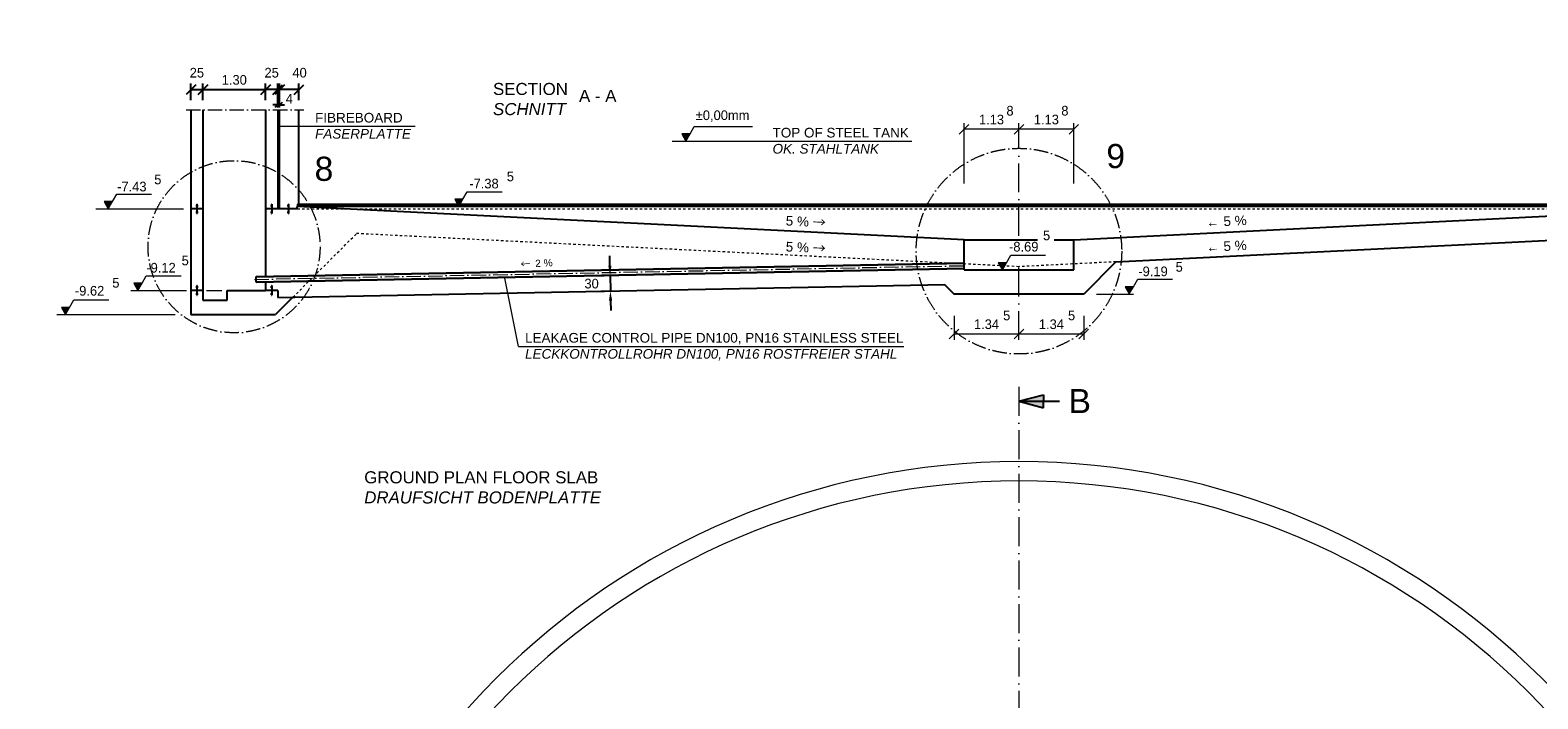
# Model space of a CAD drawing. Header units: millimetres. Extents: x -3395 to 5934498, y -177084 to 63013.
# Tile 593 of 652: x 169641 to 200895, y 10411 to 24264. Entities that reach past the tile are written whole.
import ezdxf

# ---------------------------------------------------------------- set-up
doc = ezdxf.new("R2010")
doc.units = ezdxf.units.MM
doc.linetypes.add('ACAD_ISO10W100', pattern=[18, 12, -3, 0, -3])
doc.linetypes.add('JIS_02_1.0', pattern=[2, 1, -1])
doc.layers.add('Bemaßung', color=7, linetype='Continuous', lineweight=9)
doc.layers.add('Beschriftung', color=7, linetype='Continuous', lineweight=9)
doc.styles.add('LBB3.5M1000', font='isocp.shx', dxfattribs={"height": 3.5})
doc.dimstyles.new('DIN', dxfattribs={"dimtxt": 2.5, "dimasz": 2.5, "dimexe": 1.25, "dimexo": 0.625, "dimtad": 1, "dimtih": 1, "dimdec": 4, "dimdsep": 46, "dimlunit": 6, "dimtxsty": 'Standard', "dimcen": 2.5, "dimadec": 0, "dimazin": 0, "dimtfac": 1, "dimtdec": 4, "dimtmove": 0, "dimatfit": 3, "dimfxl": 0, "dimtvp": 1, "dimtolj": 1, "dimtzin": 0, "dimarcsym": 0})

# ---------------------------------------------------------------- blocks, each defined once
blk = doc.blocks.new('*D105')
at = {"layer": 'Bemaßung', "color": 0, "lineweight": -2, "transparency": 16777216}
blk.add_arc((190138, 0), 8647, 91.3252, 103.6748, dxfattribs=at)
at = {"layer": 'Bemaßung', "color": 0, "transparency": 16777216}
for points in [[(189938, 8678), (189939, 8611), (190138, 8647)], [(188102, 8370), (188086, 8434), (187900, 8352)]]:
    blk.add_solid(points, dxfattribs=at)
at = {"layer": 'DEFPOINTS', "color": 0, "transparency": 16777216}
for p in [(190138, 16875), (187386, 10273), (189385, 8614), (188101, 7603), (190138, -16875)]:
    blk.add_point(p, dxfattribs=at)
at = {"layer": 'Bemaßung', "color": 0, "transparency": 16777216, "insert": (188984, 8771), "char_height": 200, "attachment_point": 5, "rotation": 7.5}
blk.add_mtext('\\A1;15°', dxfattribs=at)
blk = doc.blocks.new('*D106')
at = {"layer": 'Bemaßung', "color": 0, "lineweight": -2, "transparency": 16777216}
blk.add_arc((190138, 0), 8647, 76.3252, 88.6748, dxfattribs=at)
at = {"layer": 'Bemaßung', "color": 0, "transparency": 16777216}
for points in [[(190338, 8611), (190339, 8678), (190138, 8647)], [(192191, 8434), (192174, 8370), (192376, 8352)]]:
    blk.add_solid(points, dxfattribs=at)
at = {"layer": 'DEFPOINTS', "color": 0, "transparency": 16777216}
for p in [(190138, 16875), (192891, 10273), (191640, 8516), (192176, 7603), (190138, -16875)]:
    blk.add_point(p, dxfattribs=at)
at = {"layer": 'Bemaßung', "color": 0, "transparency": 16777216, "insert": (191293, 8771), "char_height": 200, "attachment_point": 5, "rotation": 352.5}
blk.add_mtext('\\A1;15°', dxfattribs=at)
blk = doc.blocks.new('*D109')
at = {"layer": 'Bemaßung', "color": 0, "lineweight": -2, "transparency": 16777216}
blk.add_arc((190138, 0), 5376, 92.1318, 113.2682, dxfattribs=at)
at = {"layer": 'Bemaßung', "color": 0, "transparency": 16777216}
for points in [[(189938, 5405), (189939, 5339), (190138, 5376)], [(188029, 4908), (188001, 4969), (187833, 4856)]]:
    blk.add_solid(points, dxfattribs=at)
at = {"layer": 'DEFPOINTS', "color": 0, "transparency": 16777216}
for p in [(190138, 16875), (189347, 5317), (187751, 5027), (189125, 2135), (190138, -16875)]:
    blk.add_point(p, dxfattribs=at)
at = {"layer": 'Bemaßung', "color": 0, "transparency": 16777216, "insert": (188909, 5455), "char_height": 200, "attachment_point": 5, "rotation": 12.7}
blk.add_mtext('\\A1;25,4°', dxfattribs=at)
blk = doc.blocks.new('*D110')
at = {"layer": 'Bemaßung', "color": 0, "lineweight": -2, "transparency": 16777216}
blk.add_arc((190138, -5), 5381, 66.7298, 87.8702, dxfattribs=at)
at = {"layer": 'Bemaßung', "color": 0, "transparency": 16777216}
for points in [[(190338, 5339), (190339, 5405), (190138, 5376)], [(192278, 4968), (192250, 4908), (192446, 4856)]]:
    blk.add_solid(points, dxfattribs=at)
at = {"layer": 'DEFPOINTS', "color": 0, "transparency": 16777216}
for p in [(190138, 16870), (191706, 5142), (192525, 5022), (191152, 2130), (190138, -16880)]:
    blk.add_point(p, dxfattribs=at)
at = {"layer": 'Bemaßung', "color": 0, "transparency": 16777216, "insert": (191369, 5455), "char_height": 200, "attachment_point": 5, "rotation": 347.3}
blk.add_mtext('\\A1;25,4°', dxfattribs=at)
blk = doc.blocks.new('*D112')
at = {"layer": 'Bemaßung', "color": 0, "lineweight": -2, "transparency": 16777216}
blk.add_arc((190138, 0), 3340, 248.0316, 266.5684, dxfattribs=at)
at = {"layer": 'Bemaßung', "color": 0, "transparency": 16777216}
for points in [[(188876, -3128), (188902, -3067), (188706, -3017)], [(189940, -3301), (189938, -3367), (190138, -3340)]]:
    blk.add_solid(points, dxfattribs=at)
at = {"layer": 'DEFPOINTS', "color": 0, "transparency": 16777216}
for p in [(190138, 16875), (189125, -2135), (189166, -3195), (187751, -5027), (190138, -16875)]:
    blk.add_point(p, dxfattribs=at)
at = {"layer": 'Bemaßung', "color": 0, "transparency": 16777216, "insert": (189452, -3047), "char_height": 200, "attachment_point": 5, "rotation": 347.3}
blk.add_mtext('\\A1;25,4°', dxfattribs=at)
blk = doc.blocks.new('*D111')
at = {"layer": 'Bemaßung', "color": 0, "lineweight": -2, "transparency": 16777216}
blk.add_arc((190138, 0), 3340, 273.4316, 291.9684, dxfattribs=at)
at = {"layer": 'Bemaßung', "color": 0, "transparency": 16777216}
for points in [[(191374, -3067), (191401, -3128), (191571, -3017)], [(190339, -3367), (190337, -3301), (190138, -3340)]]:
    blk.add_solid(points, dxfattribs=at)
at = {"layer": 'DEFPOINTS', "color": 0, "transparency": 16777216}
for p in [(190138, 16875), (191152, -2135), (190630, -3303), (192525, -5027), (190138, -16875)]:
    blk.add_point(p, dxfattribs=at)
at = {"layer": 'Bemaßung', "color": 0, "transparency": 16777216, "insert": (190825, -3047), "char_height": 200, "attachment_point": 5, "rotation": 12.7}
blk.add_mtext('\\A1;25,4°', dxfattribs=at)
blk = doc.blocks.new('*D191')
at = {"layer": 'Bemaßung', "color": 0, "lineweight": -2, "transparency": 16777216}
for p, q in [((181659, 19386), (181655, 19586)), ((181463, 19183), (181538, 19184)), ((181663, 19187), (181669, 18859)), ((181469, 18855), (181544, 18856)), ((181673, 18659), (181677, 18459))]:
    blk.add_line(p, q, dxfattribs=at)
at = {"layer": 'Bemaßung', "color": 0, "transparency": 16777216}
for points in [[(181692, 19387), (181626, 19386), (181663, 19187)], [(181707, 18659), (181640, 18658), (181669, 18859)]]:
    blk.add_solid(points, dxfattribs=at)
at = {"layer": 'DEFPOINTS', "color": 0, "transparency": 16777216}
for p in [(181663, 19187), (181669, 18859), (181669, 18859)]:
    blk.add_point(p, dxfattribs=at)
at = {"layer": 'Bemaßung', "color": 0, "transparency": 16777216, "insert": (181280, 19012), "char_height": 200, "attachment_point": 5}
blk.add_mtext('\\A1;30', dxfattribs=at)
blk = doc.blocks.new('_Oblique')
at = {"color": 0, "linetype": 'ByBlock', "lineweight": -2}
blk.add_line((-0.5, -0.5), (0.5, 0.5), dxfattribs=at)
blk = doc.blocks.new('*D724')
at = {"layer": 'Bemaßung', "color": 0, "lineweight": -2, "transparency": 16777216}
for p, q in [((173223, 22811), (173223, 23158)), ((174523, 22811), (174523, 23158)), ((173223, 23033), (174523, 23033))]:
    blk.add_line(p, q, dxfattribs=at)
at = {"layer": 'DEFPOINTS', "color": 0, "transparency": 16777216}
for p in [(174523, 23033), (173223, 22611), (174523, 22611)]:
    blk.add_point(p, dxfattribs=at)
at = {"layer": 'Bemaßung', "color": 0, "lineweight": -2, "transparency": 16777216, "xscale": 200, "yscale": 200, "zscale": 200, "rotation": 180}
blk.add_blockref('_Oblique', (173223, 23033), dxfattribs=at)
at = {"layer": 'Bemaßung', "color": 0, "lineweight": -2, "transparency": 16777216, "xscale": 200, "yscale": 200, "zscale": 200}
blk.add_blockref('_Oblique', (174523, 23033), dxfattribs=at)
at = {"layer": 'Bemaßung', "color": 0, "transparency": 16777216, "insert": (173873, 23233), "char_height": 200, "attachment_point": 5}
blk.add_mtext('\\A1;1.30', dxfattribs=at)
blk = doc.blocks.new('*D725')
at = {"layer": 'Bemaßung', "color": 0, "lineweight": -2, "transparency": 16777216}
for p, q in [((172973, 22811), (172973, 23158)), ((173223, 22811), (173223, 23158)), ((172973, 23033), (173223, 23033))]:
    blk.add_line(p, q, dxfattribs=at)
at = {"layer": 'DEFPOINTS', "color": 0, "transparency": 16777216}
for p in [(173223, 23033), (172973, 22611), (173223, 22611)]:
    blk.add_point(p, dxfattribs=at)
at = {"layer": 'Bemaßung', "color": 0, "lineweight": -2, "transparency": 16777216, "xscale": 200, "yscale": 200, "zscale": 200, "rotation": 180}
blk.add_blockref('_Oblique', (172973, 23033), dxfattribs=at)
at = {"layer": 'Bemaßung', "color": 0, "lineweight": -2, "transparency": 16777216, "xscale": 200, "yscale": 200, "zscale": 200}
blk.add_blockref('_Oblique', (173223, 23033), dxfattribs=at)
at = {"layer": 'Bemaßung', "color": 0, "transparency": 16777216, "insert": (173098, 23382), "char_height": 200, "attachment_point": 5}
blk.add_mtext('\\A1;25', dxfattribs=at)
blk = doc.blocks.new('*D726')
at = {"layer": 'Bemaßung', "color": 0, "lineweight": -2, "transparency": 16777216}
for p, q in [((174523, 22811), (174523, 23158)), ((174773, 22811), (174773, 23158)), ((174773, 23033), (174523, 23033))]:
    blk.add_line(p, q, dxfattribs=at)
at = {"layer": 'DEFPOINTS', "color": 0, "transparency": 16777216}
for p in [(174523, 23033), (174523, 22611), (174773, 22611)]:
    blk.add_point(p, dxfattribs=at)
at = {"layer": 'Bemaßung', "color": 0, "lineweight": -2, "transparency": 16777216, "xscale": 200, "yscale": 200, "zscale": 200, "rotation": 180}
blk.add_blockref('_Oblique', (174523, 23033), dxfattribs=at)
at = {"layer": 'Bemaßung', "color": 0, "lineweight": -2, "transparency": 16777216, "xscale": 200, "yscale": 200, "zscale": 200}
blk.add_blockref('_Oblique', (174773, 23033), dxfattribs=at)
at = {"layer": 'Bemaßung', "color": 0, "transparency": 16777216, "insert": (174648, 23382), "char_height": 200, "attachment_point": 5}
blk.add_mtext('\\A1;25', dxfattribs=at)
blk = doc.blocks.new('*D727')
at = {"layer": 'Bemaßung', "color": 0, "lineweight": -2, "transparency": 16777216}
for p, q in [((174773, 22661), (174773, 22843)), ((174813, 22661), (174813, 22843)), ((174773, 22718), (174673, 22718)), ((174813, 22718), (174773, 22718)), ((174813, 22718), (174913, 22718))]:
    blk.add_line(p, q, dxfattribs=at)
at = {"layer": 'DEFPOINTS', "color": 0, "transparency": 16777216}
for p in [(174773, 22718), (174773, 22611), (174813, 22611)]:
    blk.add_point(p, dxfattribs=at)
at = {"layer": 'Bemaßung', "color": 0, "lineweight": -2, "transparency": 16777216, "xscale": 100, "yscale": 100, "zscale": 100}
blk.add_blockref('_Oblique', (174773, 22718), dxfattribs=at)
at = {"layer": 'Bemaßung', "color": 0, "lineweight": -2, "transparency": 16777216, "xscale": 100, "yscale": 100, "zscale": 100, "rotation": 180}
blk.add_blockref('_Oblique', (174813, 22718), dxfattribs=at)
at = {"layer": 'Bemaßung', "color": 0, "transparency": 16777216, "insert": (175013, 22844), "char_height": 200, "attachment_point": 5}
blk.add_mtext('\\A1;4', dxfattribs=at)
blk = doc.blocks.new('*D728')
at = {"layer": 'Bemaßung', "color": 0, "lineweight": -2, "transparency": 16777216}
for p, q in [((174813, 22811), (174813, 23158)), ((175213, 22811), (175213, 23158)), ((175213, 23033), (174813, 23033))]:
    blk.add_line(p, q, dxfattribs=at)
at = {"layer": 'DEFPOINTS', "color": 0, "transparency": 16777216}
for p in [(174813, 23033), (174813, 22611), (175213, 22611)]:
    blk.add_point(p, dxfattribs=at)
at = {"layer": 'Bemaßung', "color": 0, "lineweight": -2, "transparency": 16777216, "xscale": 200, "yscale": 200, "zscale": 200, "rotation": 180}
blk.add_blockref('_Oblique', (174813, 23033), dxfattribs=at)
at = {"layer": 'Bemaßung', "color": 0, "lineweight": -2, "transparency": 16777216, "xscale": 200, "yscale": 200, "zscale": 200}
blk.add_blockref('_Oblique', (175213, 23033), dxfattribs=at)
at = {"layer": 'Bemaßung', "color": 0, "transparency": 16777216, "insert": (175226, 23382), "char_height": 200, "attachment_point": 5}
blk.add_mtext('\\A1;40', dxfattribs=at)

msp = doc.modelspace()

# ---------------------------------------------------------------- hatches: boundary and pattern name
at = {"lineweight": 5}
h = msp.add_hatch(dxfattribs=at)
h.set_pattern_fill('NET3', color=0, scale=10)
h.set_pattern_definition([(0, (0, -403.226), (0, 31.75), []), (60, (0, -403.226), (-27.4963066, 15.875), []), (120, (0, -403.226), (-27.4963066, -15.875), [])])
h.paths.add_polyline_path([(174773.42775, 20562.69529), (174813.42775, 20562.69529), (174813.42775, 21289.16908, 0.0065630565), (174773.42775, 21313.46443)])
h.paths.add_polyline_path([(174813.42775, 22610.787), (174773.42775, 22610.787), (174773.42775, 21313.46443, -0.0065630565), (174813.42775, 21289.16908)])
for points in [[(190138.42775, 16575), (190650.62023, 16575), (190650.62023, 16712.24156)], [(190138.42775, 16575), (190650.62023, 16437.75844), (190650.62023, 16575)]]:
    msp.add_hatch(color=256).paths.add_polyline_path(points)
at = {"layer": 'Bemaßung'}
h = msp.add_hatch(color=256, dxfattribs=at)
h.dxf.hatch_style = 1
h.paths.add_polyline_path([(183234.09865, 21967.29267), (183319.9444, 22115.98187), (183148.2529, 22115.98187)])
h = msp.add_hatch(color=256, dxfattribs=at)
h.dxf.hatch_style = 1
h.paths.add_polyline_path([(171261.36523, 20562.69529), (171347.21097, 20711.38449), (171175.51948, 20711.38449)])
h = msp.add_hatch(color=256, dxfattribs=at)
h.dxf.hatch_style = 1
h.paths.add_polyline_path([(178527.75235, 20612.69545), (178613.59809, 20761.38465), (178441.9066, 20761.38465)])
h = msp.add_hatch(color=256, dxfattribs=at)
h.dxf.hatch_style = 1
h.paths.add_polyline_path([(189795.51901, 19298.0679), (189881.36476, 19446.7571), (189709.67326, 19446.7571)])
h = msp.add_hatch(color=256, dxfattribs=at)
h.dxf.hatch_style = 1
h.paths.add_polyline_path([(171874.24932, 18872.69529), (171960.09507, 19021.38449), (171788.40358, 19021.38449)])
h = msp.add_hatch(color=256, dxfattribs=at)
h.dxf.hatch_style = 1
h.paths.add_polyline_path([(192426.56824, 18800.64551), (192512.41398, 18949.33471), (192340.72249, 18949.33471)])
h = msp.add_hatch(color=256, dxfattribs=at)
h.dxf.hatch_style = 1
h.paths.add_polyline_path([(170373.73869, 18372.69529), (170459.58444, 18521.38449), (170287.89294, 18521.38449)])

# ---------------------------------------------------------------- linework, layer by layer
at = {"linetype": 'ACAD_ISO10W100', "lineweight": 18, "ltscale": 25}
for p, q in [((172873.42775, 22610.787), (175313.42775, 22610.787)), ((174290.96585, 19101.48279), (189000.42775, 19385.22854))]:
    msp.add_line(p, q, dxfattribs=at)
for p, q in [((172973.42775, 22610.787), (172973.42775, 18372.69529)), ((173223.42775, 22610.787), (173223.42775, 18872.69529)), ((174523.42775, 22610.787), (174523.42775, 19163.12761)), ((174773.42775, 22610.787), (174773.42775, 20562.69529)), ((174813.42775, 20562.69529), (174813.42775, 22610.787)), ((175213.42834, 20662.39806), (175213.42711, 22610.787)), ((173073.42775, 20634.18933), (173123.42775, 20634.18933)), ((173093.42775, 20662.34857), (173103.42775, 20662.34857)), ((173093.42775, 20658.82867), (173103.42775, 20658.82867)), ((173093.42775, 20655.30876), (173103.42775, 20655.30876)), ((173093.42775, 20651.78886), (173103.42775, 20651.78886)), ((173093.42775, 20648.26895), (173103.42775, 20648.26895)), ((173093.42775, 20644.74905), (173103.42775, 20644.74905)), ((173093.42775, 20641.22914), (173103.42775, 20641.22914)), ((173093.42775, 20637.70924), (173103.42775, 20637.70924)), ((173098.42775, 20662.69529), (173098.42775, 20573.04782)), ((174623.42775, 20634.18933), (174673.42775, 20634.18933)), ((174643.42775, 20662.34857), (174653.42775, 20662.34857)), ((174643.42775, 20658.82867), (174653.42775, 20658.82867)), ((174643.42775, 20655.30876), (174653.42775, 20655.30876)), ((174643.42775, 20651.78886), (174653.42775, 20651.78886)), ((174643.42775, 20648.26895), (174653.42775, 20648.26895)), ((174643.42775, 20644.74905), (174653.42775, 20644.74905)), ((174643.42775, 20641.22914), (174653.42775, 20641.22914)), ((174643.42775, 20637.70924), (174653.42775, 20637.70924)), ((174648.42775, 20662.69529), (174648.42775, 20573.04782)), ((174968.42781, 20634.18933), (175018.42781, 20634.18933)), ((174988.42781, 20662.34857), (174998.42781, 20662.34857)), ((174988.42781, 20658.82867), (174998.42781, 20658.82867)), ((174988.42781, 20655.30876), (174998.42781, 20655.30876)), ((174988.42781, 20651.78886), (174998.42781, 20651.78886)), ((174988.42781, 20648.26895), (174998.42781, 20648.26895)), ((174988.42781, 20644.74905), (174998.42781, 20644.74905)), ((174988.42781, 20641.22914), (174998.42781, 20641.22914)), ((174988.42781, 20637.70924), (174998.42781, 20637.70924)), ((174993.42781, 20662.69529), (174993.42781, 20573.04782)), ((175184.42775, 20662.39544), (175184.42775, 20612.39545)), ((175184.42775, 20662.39544), (205092.42775, 20662.39544)), ((173088.07522, 20562.69529), (172973.42775, 20562.69529)), ((173073.42775, 20491.20125), (173123.42775, 20491.20125)), ((173093.42775, 20487.68134), (173103.42775, 20487.68134)), ((173093.42775, 20484.16144), (173103.42775, 20484.16144)), ((173093.42775, 20480.64153), (173103.42775, 20480.64153)), ((173093.42775, 20477.12163), (173103.42775, 20477.12163)), ((173093.42775, 20473.60173), (173103.42775, 20473.60173)), ((173093.42775, 20470.08182), (173103.42775, 20470.08182)), ((173093.42775, 20466.56192), (173103.42775, 20466.56192)), ((173093.42775, 20463.04201), (173103.42775, 20463.04201)), ((173098.42775, 20552.34276), (173098.42775, 20462.69529)), ((173223.42775, 20562.69529), (173108.78028, 20562.69529)), ((174638.07522, 20562.69529), (174523.42775, 20562.69529)), ((174623.42775, 20491.20125), (174673.42775, 20491.20125)), ((174643.42775, 20487.68134), (174653.42775, 20487.68134)), ((174643.42775, 20484.16144), (174653.42775, 20484.16144)), ((174643.42775, 20480.64153), (174653.42775, 20480.64153)), ((174643.42775, 20477.12163), (174653.42775, 20477.12163)), ((174643.42775, 20473.60173), (174653.42775, 20473.60173)), ((174643.42775, 20470.08182), (174653.42775, 20470.08182)), ((174643.42775, 20466.56192), (174653.42775, 20466.56192)), ((174643.42775, 20463.04201), (174653.42775, 20463.04201)), ((174648.42775, 20552.34276), (174648.42775, 20462.69529)), ((174773.42775, 20562.69529), (174658.78028, 20562.69529)), ((174983.07527, 20562.69529), (174773.42775, 20562.69529)), ((174968.42781, 20491.20125), (175018.42781, 20491.20125)), ((174988.42781, 20487.68134), (174998.42781, 20487.68134)), ((174988.42781, 20484.16144), (174998.42781, 20484.16144)), ((174988.42781, 20480.64153), (174998.42781, 20480.64153)), ((174988.42781, 20477.12163), (174998.42781, 20477.12163)), ((174988.42781, 20473.60173), (174998.42781, 20473.60173)), ((174988.42781, 20470.08182), (174998.42781, 20470.08182)), ((174988.42781, 20466.56192), (174998.42781, 20466.56192)), ((174988.42781, 20463.04201), (174998.42781, 20463.04201)), ((174993.42781, 20552.34276), (174993.42781, 20462.69529)), ((175178.42786, 20562.69529), (175003.78034, 20562.69529)), ((189000.42775, 19921.59216), (175178.22811, 20612.70214)), ((175178.42786, 20562.69529), (175178.42785, 20612.69545)), ((205098.42775, 20612.69545), (175178.42785, 20612.69545)), ((191276.42775, 19921.59216), (205098.62739, 20612.70214)), ((192150.43798, 19464.97135), (205463.42775, 20130.62084)), ((189000.42775, 19298.0679), (189000.42775, 19921.59216)), ((189000.42775, 19921.59216), (190525.35964, 19921.59216)), ((190866.19117, 19921.59216), (191276.42775, 19921.59216)), ((191276.42775, 19298.0679), (191276.42775, 19921.59216)), ((174323.42775, 19159.26961), (189000.42775, 19442.38917)), ((174323.49718, 19155.67028), (189000.42775, 19438.7885)), ((192150.43798, 19464.97135), (191483.53453, 18798.0679)), ((174325.63219, 19044.99087), (174323.42775, 19159.26961)), ((174325.56276, 19048.5902), (189000.42775, 19331.66857)), ((174325.63219, 19044.99087), (189000.42775, 19328.0679)), ((189000.42775, 19298.0679), (191276.42775, 19298.0679)), ((173088.07522, 18872.69529), (172973.42775, 18872.69529)), ((173073.42775, 18944.18933), (173123.42775, 18944.18933)), ((173073.42775, 18801.20125), (173123.42775, 18801.20125)), ((173093.42775, 18972.34857), (173103.42775, 18972.34857)), ((173093.42775, 18968.82867), (173103.42775, 18968.82867)), ((173093.42775, 18965.30876), (173103.42775, 18965.30876)), ((173093.42775, 18961.78886), (173103.42775, 18961.78886)), ((173093.42775, 18958.26895), (173103.42775, 18958.26895)), ((173093.42775, 18954.74905), (173103.42775, 18954.74905)), ((173093.42775, 18951.22914), (173103.42775, 18951.22914)), ((173093.42775, 18947.70924), (173103.42775, 18947.70924)), ((173093.42775, 18797.68134), (173103.42775, 18797.68134)), ((173093.42775, 18794.16144), (173103.42775, 18794.16144)), ((173093.42775, 18790.64153), (173103.42775, 18790.64153)), ((173093.42775, 18787.12163), (173103.42775, 18787.12163)), ((173093.42775, 18783.60173), (173103.42775, 18783.60173)), ((173093.42775, 18780.08182), (173103.42775, 18780.08182)), ((173093.42775, 18776.56192), (173103.42775, 18776.56192)), ((173093.42775, 18773.04201), (173103.42775, 18773.04201)), ((173098.42775, 18972.69529), (173098.42775, 18883.04782)), ((173098.42775, 18862.34276), (173098.42775, 18772.69529)), ((173223.42775, 18872.69529), (173108.78028, 18872.69529)), ((173223.42775, 18872.69529), (173223.42775, 18672.69529)), ((173723.42775, 18872.69529), (174523.42775, 18872.69529)), ((173723.42775, 18672.69529), (173723.42775, 18872.69529)), ((174523.42775, 19048.80635), (174523.42775, 18872.69529)), ((174638.07522, 18872.69529), (174523.42775, 18872.69529)), ((174623.42775, 18944.18933), (174673.42775, 18944.18933)), ((174623.42775, 18801.20125), (174673.42775, 18801.20125)), ((174643.42775, 18972.34857), (174653.42775, 18972.34857)), ((174643.42775, 18968.82867), (174653.42775, 18968.82867)), ((174643.42775, 18965.30876), (174653.42775, 18965.30876)), ((174643.42775, 18961.78886), (174653.42775, 18961.78886)), ((174643.42775, 18958.26895), (174653.42775, 18958.26895)), ((174643.42775, 18954.74905), (174653.42775, 18954.74905)), ((174643.42775, 18951.22914), (174653.42775, 18951.22914)), ((174643.42775, 18947.70924), (174653.42775, 18947.70924)), ((174643.42775, 18797.68134), (174653.42775, 18797.68134)), ((174643.42775, 18794.16144), (174653.42775, 18794.16144)), ((174643.42775, 18790.64153), (174653.42775, 18790.64153)), ((174643.42775, 18787.12163), (174653.42775, 18787.12163)), ((174643.42775, 18783.60173), (174653.42775, 18783.60173)), ((174643.42775, 18780.08182), (174653.42775, 18780.08182)), ((174643.42775, 18776.56192), (174653.42775, 18776.56192)), ((174643.42775, 18773.04201), (174653.42775, 18773.04201)), ((174648.42775, 18972.69529), (174648.42775, 18883.04782)), ((174648.42775, 18862.34276), (174648.42775, 18772.69529)), ((174773.42775, 18872.69529), (174658.78028, 18872.69529)), ((174773.42775, 18725.72588), (188598.9681, 18992.42077)), ((174773.42775, 18872.69529), (174773.42775, 18725.72588)), ((188598.60254, 18992.78633), (188793.32097, 18798.0679)), ((191483.53453, 18798.0679), (188793.32097, 18798.0679)), ((173223.42775, 18672.69529), (173723.42775, 18672.69529)), ((175089.66535, 18731.82611), (174730.53453, 18372.69529)), ((172973.42775, 18372.69529), (174730.53453, 18372.69529)), ((190138.42775, 16575), (190650.62023, 16712.24156)), ((190138.42775, 16575), (190978.34172, 16575)), ((190138.42775, 16575), (190650.62023, 16437.75844)), ((190650.62023, 16712.24156), (190650.62023, 16575)), ((190650.62023, 16437.75844), (190650.62023, 16575))]:
    msp.add_line(p, q)
at = {"lineweight": 5}
for p, q in [((174794.01084, 22276.01087), (177625.24396, 22276.01087)), ((182949.40263, 21967.29267), (187917.35119, 21967.29267)), ((171003.80386, 20562.69529), (172820.9518, 20562.69529)), ((171727.9115, 18872.69529), (172883.84711, 18872.69529)), ((173297.37797, 18872.69529), (173616.55855, 18872.69529)), ((191748.36632, 18798.0679), (192512.41398, 18798.0679)), ((170193.16707, 18372.69529), (172647.87367, 18372.69529))]:
    msp.add_line(p, q, dxfattribs=at)
at = {"linetype": 'ACAD_ISO10W100', "lineweight": 18, "ltscale": 50}
for p, q in [((190138.42775, 20004.63706), (190138.42775, 22336.70576)), ((190138.42775, 17845.5153), (190138.42775, 19479.6047)), ((190138.42775, 16875), (190138.42775, 3604.53852))]:
    msp.add_line(p, q, dxfattribs=at)
at = {"linetype": 'JIS_02_1.0', "lineweight": 18, "ltscale": 50}
for p, q in [((175178.42786, 20562.69529), (205098.42764, 20562.69215)), ((175089.66535, 18731.82611), (176408.69664, 20050.8574)), ((190138.42775, 19364.37084), (176408.69664, 20050.8574)), ((192150.43798, 19464.97135), (190138.42775, 19364.37084))]:
    msp.add_line(p, q, dxfattribs=at)
at = {"linetype": 'ACAD_ISO10W100', "lineweight": 18, "ltscale": 25}
for centre, radius in [((190138.42775, 19686.1932), 2130.17733), ((173868.00877, 19777.70208), 1782.79263)]:
    msp.add_circle(centre, radius, dxfattribs=at)
for centre in [(173098.42775, 20562.69529), (174648.42775, 20562.69529), (174993.42781, 20562.69529), (173098.42775, 18872.69529), (174648.42775, 18872.69529)]:
    msp.add_circle(centre, 10.35253)
at = {"lineweight": 18, "ltscale": 10}
for radius in [15325, 14925]:
    msp.add_circle((190138.42775, 0), radius, dxfattribs=at)
at = {"layer": 'Bemaßung'}
for p, q in [((183319.9444, 22115.98187), (183408.69014, 22269.69401)), ((183408.69014, 22269.69401), (184615.5241, 22269.69401)), ((189000.42775, 21087.3497), (189000.42775, 22336.70576)), ((190138.42775, 22211.70576), (189000.42775, 22211.70576)), ((191276.42775, 22211.70576), (190138.42775, 22211.70576)), ((191276.42775, 21087.3497), (191276.42775, 22336.70576)), ((171347.21097, 20711.38449), (171435.95672, 20865.09662)), ((171435.95672, 20865.09662), (172157.10971, 20865.09662)), ((178613.59809, 20761.38465), (178702.34384, 20915.09678)), ((178702.34384, 20915.09678), (179423.49683, 20915.09678)), ((189881.36476, 19446.7571), (189970.1105, 19600.46924)), ((189970.1105, 19600.46924), (190691.26349, 19600.46924)), ((171960.09507, 19021.38449), (172048.84082, 19175.09662)), ((172048.84082, 19175.09662), (172769.99381, 19175.09662)), ((192512.41398, 18949.33471), (192601.15973, 19103.04684)), ((192601.15973, 19103.04684), (193322.31272, 19103.04684)), ((170459.58444, 18521.38449), (170548.33018, 18675.09662)), ((170548.33018, 18675.09662), (171269.48317, 18675.09662)), ((188793.32097, 18347.99822), (188793.32097, 17845.5153)), ((191483.53453, 18347.99822), (191483.53453, 17845.5153)), ((188793.32097, 17970.5153), (190138.42775, 17970.5153)), ((190138.42775, 17970.5153), (191483.53453, 17970.5153))]:
    msp.add_line(p, q, dxfattribs=at)
for points in [[(183234.09865, 21967.29267), (183319.9444, 22115.98187), (183148.2529, 22115.98187)], [(171261.36523, 20562.69529), (171347.21097, 20711.38449), (171175.51948, 20711.38449)], [(178527.75235, 20612.69545), (178613.59809, 20761.38465), (178441.9066, 20761.38465)], [(189795.51901, 19298.0679), (189881.36476, 19446.7571), (189709.67326, 19446.7571)], [(171874.24932, 18872.69529), (171960.09507, 19021.38449), (171788.40358, 19021.38449)], [(192426.56824, 18800.64551), (192512.41398, 18949.33471), (192340.72249, 18949.33471)], [(170373.73869, 18372.69529), (170459.58444, 18521.38449), (170287.89294, 18521.38449)]]:
    msp.add_lwpolyline(points, close=True, dxfattribs=at)
at = {"layer": 'Beschriftung'}
msp.add_line((179762.4626, 17713.32245), (179472.11317, 19161.38059), dxfattribs=at)
at = {"layer": 'Beschriftung', "lineweight": 13}
msp.add_line((179762.4626, 17713.32245), (187752.62065, 17713.32245), dxfattribs=at)

# ---------------------------------------------------------------- block references
at = {"layer": 'Bemaßung', "xscale": 200, "yscale": 200, "zscale": 200, "rotation": 180}
for p in [(189000.42775, 22211.70576), (188793.32097, 17970.5153)]:
    msp.add_blockref('_Oblique', p, dxfattribs=at)
at = {"layer": 'Bemaßung', "xscale": 200, "yscale": 200, "zscale": 200}
for p in [(190138.42775, 22211.70576), (191276.42775, 22211.70576), (190138.42775, 17970.5153), (191483.53453, 17970.5153)]:
    msp.add_blockref('_Oblique', p, dxfattribs=at)

# ---------------------------------------------------------------- texts
at = {"insert": (179801.52858, 19490.5789), "char_height": 150, "width": 769.6087837, "attachment_point": 1, "rotation": 2.793914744, "style": 'LBB3.5M1000'}
msp.add_mtext('{\\fSimSun|b0|i0|c134|p2;←\\fSimSun|b0|i0|c0|p2; \\fArial|b0|i0|c0|p34;2 %}', dxfattribs=at)
at = {"layer": 'Bemaßung', "char_height": 200, "attachment_point": 5}
for s, insert in [('\\A1;%%P0,00mm', (183995.28882, 22483.25695)), ('\\A1;1.13', (189569.42775, 22411.70576)), ('\\A1;8', (189953.14126, 22594.18965)), ('\\A1;1.13', (190707.42775, 22411.70576)), ('\\A1;8', (191091.14126, 22594.18965)), ('\\A1;5', (172288.07102, 21169.97488)), ('\\A1;5', (179596.40934, 21232.58605)), ('\\A1;-7.43', (171749.29905, 21022.18241)), ('\\A1;-7.38', (179049.14415, 21084.79358)), ('\\A1;5', (190712.01095, 20011.23772)), ('\\A1;-8.69', (190237.973, 19777.16765)), ('\\A1;-9.12', (172354.47954, 19341.28737)), ('\\A1;5', (172856.15715, 19491.28737)), ('\\A1;5', (193460.64883, 19357.84728)), ('\\A1;5', (171418.23051, 19027.90744)), ('\\A1;-9.19', (192918.40155, 19265.90902)), ('\\A1;-9.62', (170873.33862, 18864.01708)), ('\\A1;5', (189884.50603, 18352.9992)), ('\\A1;5', (191229.61281, 18352.9992)), ('\\A1;1.34', (189465.87436, 18170.5153)), ('\\A1;1.34', (190810.98114, 18170.5153))]:
    msp.add_mtext(s, dxfattribs=dict(at, insert=insert))
at = {"layer": 'Bemaßung', "char_height": 200, "attachment_point": 1, "style": 'LBB3.5M1000'}
for s, width, insert, rotation in [('{\\fArial|b0|i0|c0|p34;5 % \\fSimSun|b0|i0|c134|p2;→}', 872.6814834, (185310.16077, 20418.02203), 357.137594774), ('{\\fArial|b0|i0|c134|p34;←\\fArial|b0|i0|c0|p34; 5 %}', 937.807512, (194016.89728, 20386.07814), 2.862405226), ('{\\fArial|b0|i0|c0|p34;5 % \\fSimSun|b0|i0|c134|p2;→}', 872.6814834, (185310.16077, 19881.31895), 357.137594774), ('{\\fArial|b0|i0|c134|p34;←\\fArial|b0|i0|c0|p34; 5 %}', 937.807512, (194016.89728, 19868.8743), 2.862405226)]:
    msp.add_mtext_dynamic_manual_height_columns(s, width=width, gutter_width=17.5, heights=[0], dxfattribs=dict(at, insert=insert, rotation=rotation))
at = {"layer": 'Beschriftung', "attachment_point": 1, "style": 'LBB3.5M1000'}
for s, insert, char_height, width in [('\\pi675.38;{\\fArial|b0|i0|c0|p34;GROUND PLAN  FLOOR SLAB\\P\\pi832.61;\\fArial|b0|i1|c0|p34;GRUNDRISS  BODENPLATTE}', (81434.95089, 24246.46576), 1000, 20997.4164896), ('{\\fArial|b0|i0|c0|p34;SECTION\\P\\fArial|b0|i1|c0|p34;SCHNITT}', (179236.43493, 23171.2375), 250, 3443.0793233), ('{\\fArial|b0|i0|c0|p34;A - A}', (181019.18745, 23028.12051), 250, 1727.9872427), ('{\\fArial|b0|i0|c0|p34;FIBREBOARD\\P\\fArial|b0|i1|c0|p34;FASERPLATTE}', (175547.81542, 22550.84993), 200, 3019.882333), ('{\\fArial|b0|i0|c0|p34;TOP OF STEEL TANK\\P\\fArial|b0|i1|c0|p34;OK. STAHLTANK}', (185031.20797, 22240.79366), 200, 3019.882333), ('{\\fArial|b0|i0|c0|p34;9}', (191950.05462, 21906.10114), 500, 335.8461916), ('{\\fArial|b0|i0|c0|p34;8}', (175537.3063, 21642.16074), 500, 335.8461916), ('\\pi6353.4;{\\fArial|b0|i0|c0|p34;CONCRETE WITH FINISH\\P\\pi6971.4;\\fArial|b0|i1|c0|p34;BETON MIT ESTRICH\\fArial|b0|i0|c0|p34;\\P\\pi8414.8;SCALE 1:100}', (81434.95089, 20702.41934), 500, 20997.4164896), ('{\\fArial|b0|i0|c0|p34;\\C256;LEAKAGE CONTROL PIPE DN100, PN16 STAINLESS STEEL\\P\\fArial|b0|i1|c0|p34;LECKKONTROLLROHR DN100, PN16 ROSTFREIER STAHL}', (179900.81748, 17991.04606), 200, 7951.3778111), ('\\pi911.06;{\\fArial|b0|i0|c0|p34;TOP VIEW\\P\\pi338.42;\\fArial|b0|i1|c0|p34;DRAUFSICHT}', (27420.81927, 17752.64344), 500, 5212.9838851), ('{\\fArial|b0|i0|c0|p34;B}', (191166.11984, 16830.89691), 500, 335.8461916), ('{\\fArial|b0|i0|c0|p34;GROUND PLAN FLOOR SLAB\\P\\fArial|b0|i1|c0|p34;DRAUFSICHT BODENPLATTE}', (176566.69303, 15125.30803), 250, 6126.7285839)]:
    msp.add_mtext(s, dxfattribs=dict(at, insert=insert, char_height=char_height, width=width))

# ---------------------------------------------------------------- dimensions: what is measured, and where the dimension line sits
at = {"layer": 'Bemaßung'}
for base, p1, p2, text, override, picture, middle in [((173223.42775, 23033.45822), (172973.42775, 22610.787), (173223.42775, 22610.787), '25', {"dimscale": 100, "dimtxt": 2, "dimasz": 2, "dimexo": 2, "dimgap": 1, "dimtih": 0, "dimblk1": 'Oblique', "dimblk2": 'Oblique', "dimsah": 1, "dimtmove": 2}, '*D725', (173098.42775, 23382.17591)), ((174813.42775, 23033.45822), (175213.42711, 22610.787), (174813.42775, 22610.787), '40', {"dimscale": 100, "dimtxt": 2, "dimasz": 2, "dimexo": 2, "dimgap": 1, "dimtih": 0, "dimblk1": 'Oblique', "dimblk2": 'Oblique', "dimsah": 1, "dimtmove": 2}, '*D728', (175226.41279, 23382.17591)), ((174773.42775, 22717.79195), (174813.42775, 22610.787), (174773.42775, 22610.787), '4', {"dimscale": 100, "dimtxt": 2, "dimasz": 1, "dimexo": 0.5, "dimgap": 1, "dimtih": 0, "dimblk1": 'Oblique', "dimblk2": 'Oblique', "dimsah": 1, "dimtmove": 2}, '*D727', (175012.7523, 22843.59205))]:
    dim = msp.add_linear_dim(base=base, p1=p1, p2=p2, text=text, dimstyle='DIN', override=override, dxfattribs=at)
    dim.commit()
    dim.dimension.update_dxf_attribs({"geometry": picture, "text_midpoint": middle, "dimtype": 160})
dim = msp.add_linear_dim(base=(174523.42775, 23033.45822), p1=(174773.42775, 22610.787), p2=(174523.42775, 22610.787), angle=180, text='25', dimstyle='DIN', override={"dimscale": 100, "dimtxt": 2, "dimasz": 2, "dimexo": 2, "dimgap": 1, "dimtih": 0, "dimblk1": 'Oblique', "dimblk2": 'Oblique', "dimsah": 1, "dimtmove": 2}, dxfattribs=at)
dim.commit()
dim.dimension.update_dxf_attribs({"geometry": '*D726', "text_midpoint": (174648.42775, 23382.17591), "dimtype": 160})
dim = msp.add_linear_dim(base=(174523.42775, 23033.45822), p1=(173223.42775, 22610.787), p2=(174523.42775, 22610.787), text='1.30', dimstyle='DIN', override={"dimscale": 100, "dimtxt": 2, "dimasz": 2, "dimexo": 2, "dimgap": 1, "dimtih": 0, "dimblk1": 'Oblique', "dimblk2": 'Oblique', "dimsah": 1, "dimtmove": 2}, dxfattribs=at)
dim.commit()
dim.dimension.update_dxf_attribs({"geometry": '*D724', "text_midpoint": (173873.42775, 23233.45822)})
dim = msp.add_linear_dim(base=(181669.35287, 18858.74839), p1=(181663.02997, 19186.52939), p2=(181669.35287, 18858.74839), angle=271.105099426, text='30', dimstyle='DIN', override={"dimscale": 100, "dimtxt": 2, "dimasz": 2, "dimexo": 2, "dimgap": 1, "dimtih": 0, "dimsah": 1, "dimtmove": 2}, dxfattribs=at)
dim.commit()
dim.dimension.update_dxf_attribs({"geometry": '*D191', "text_midpoint": (181279.72881, 19011.54919), "dimtype": 161, "text_rotation": 180})
for base, line1, line2, override, picture, middle in [((189384.77954, 8614.23851), ((188101.08096, 7603.48173), (187385.86702, 10272.6965)), ((190138.42775, 16875), (190138.42775, -16875)), {"dimscale": 100, "dimtxt": 2, "dimasz": 2, "dimexo": 2, "dimgap": 1, "dimtih": 0, "dimsah": 1, "dimtmove": 2}, '*D105', (188983.6438, 8771.45496)), ((189346.95071, 5317.05502), ((189124.6742, 2134.96001), (187751.37028, 5027.13136)), ((190138.42775, 16875), (190138.42775, -16875)), {"dimscale": 100, "dimtxt": 2, "dimasz": 2, "dimexo": 2, "dimgap": 1, "dimtih": 0, "dimsah": 1, "dimadec": 1, "dimazin": 0, "dimtol": 0, "dimlim": 0, "dimtm": 1e-09, "dimtmove": 2}, '*D109', (188908.98026, 5455.48874)), ((189165.66989, -3195.03916), ((189124.6742, -2134.96001), (187751.37028, -5027.13136)), ((190138.42775, -16875), (190138.42775, 16875)), {"dimscale": 100, "dimtxt": 2, "dimasz": 2, "dimexo": 2, "dimgap": 1, "dimtih": 0, "dimsah": 1, "dimadec": 1, "dimazin": 0, "dimtol": 0, "dimlim": 0, "dimtm": 1e-09, "dimtmove": 2}, '*D112', (189451.80988, -3046.76375)), ((191639.98846, 8515.77396), ((190138.42775, 16875), (190138.42775, -16875)), ((192175.77454, 7603.48173), (192890.98848, 10272.6965)), {"dimscale": 100, "dimtxt": 2, "dimasz": 2, "dimexo": 2, "dimgap": 1, "dimtih": 0, "dimsah": 1, "dimtmove": 2}, '*D106', (191293.2117, 8771.45496)), ((190630.16579, -3303.44166), ((191152.1813, -2134.96001), (192525.48522, -5027.13136)), ((190138.42775, -16875), (190138.42775, 16875)), {"dimscale": 100, "dimtxt": 2, "dimasz": 2, "dimexo": 2, "dimgap": 1, "dimtih": 0, "dimsah": 1, "dimadec": 1, "dimazin": 0, "dimtol": 0, "dimlim": 0, "dimtm": 1e-09, "dimtmove": 2}, '*D111', (190825.04562, -3046.76375)), ((191705.62444, 5142.35335), ((191152.1813, 2129.83008), (192525.48522, 5022.00144)), ((190138.42775, 16869.87008), (190138.42775, -16880.12992)), {"dimscale": 100, "dimtxt": 2, "dimasz": 2, "dimexo": 2, "dimgap": 1, "dimtih": 0, "dimsah": 1, "dimadec": 1, "dimazin": 0, "dimtol": 0, "dimlim": 0, "dimtm": 1e-09, "dimtmove": 2}, '*D110', (191369.00303, 5455.36324))]:
    dim = msp.add_angular_dim_2l(base=base, line1=line1, line2=line2, dimstyle='DIN', override=override, dxfattribs=at)
    dim.commit()
    dim.dimension.update_dxf_attribs({"geometry": picture, "text_midpoint": middle})

doc.saveas('drawing.dxf')
